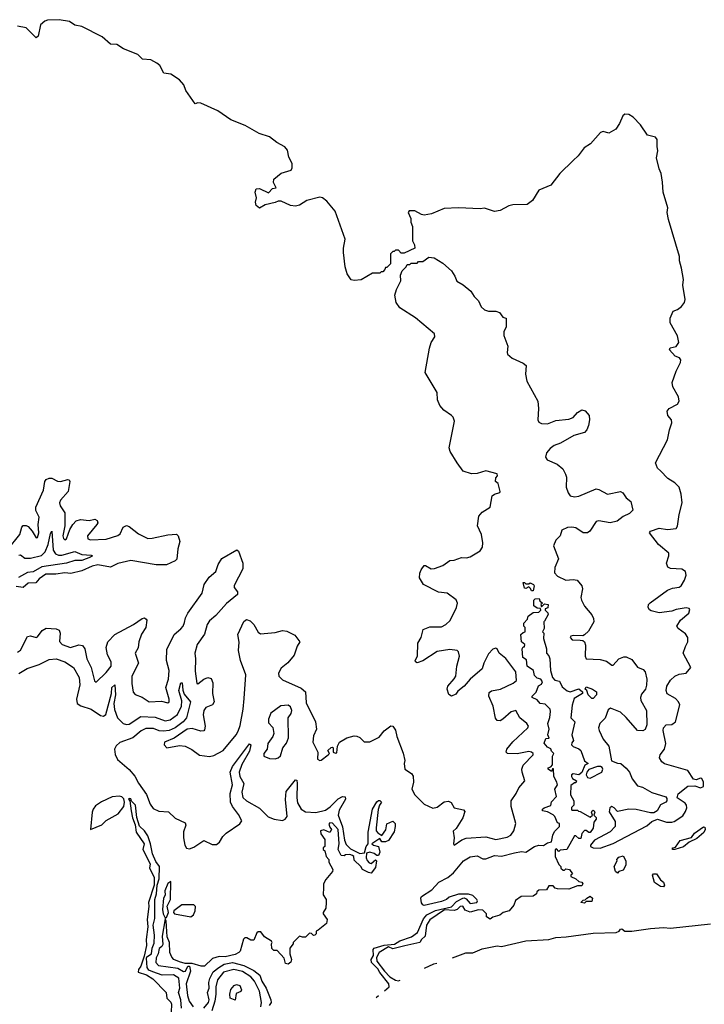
# Model space of a CAD drawing. Extents: x 2293878 to 2522763, y 823964 to 1006972.
# Tile 371 of 407: x 2495650 to 2500431, y 855383 to 862260. Entities that reach past the tile are written whole.
import ezdxf

# ---------------------------------------------------------------- set-up
doc = ezdxf.new("R2010")
doc.units = 0

msp = doc.modelspace()

# ---------------------------------------------------------------- linework, layer by layer
at = {"layer": '0CON20XD'}
for points in [[(2500235, 858140.4), (2500205, 858129.4), (2500115, 858116.5), (2500060.3, 858130.3), (2500048, 858138), (2500040, 858155), (2500042.5, 858175), (2500052.5, 858187.5), (2500173.8, 858276.2), (2500209.8, 858290.2), (2500255, 858296.4), (2500268.5, 858305), (2500293.5, 858345), (2500305, 858380), (2500299.4, 858405), (2500275, 858421.8), (2500195, 858427.5), (2500176.7, 858436.7), (2500167.1, 858465), (2500184.4, 858515), (2500183.1, 858535), (2500111.1, 858595), (2500047.5, 858675), (2500055, 858686.7), (2500115, 858707.5), (2500175, 858698.9), (2500235, 858706.2), (2500245, 858722.5), (2500254.5, 858805), (2500275.5, 858885), (2500270.6, 858945), (2500256.7, 858995), (2500225, 859024.4), (2500175.6, 859055), (2500125, 859108.6), (2500105, 859128.8), (2500090.8, 859165), (2500174.5, 859325), (2500187.5, 859395), (2500205.5, 859445), (2500203.1, 859465), (2500175.7, 859495), (2500170.8, 859525), (2500185.5, 859544.4), (2500245, 859574.4), (2500256.7, 859595), (2500250.5, 859625), (2500210.8, 859695), (2500205.6, 859725), (2500234, 859806), (2500264.5, 859865), (2500266.7, 859885), (2500257.8, 859897.8), (2500228.8, 859908.8), (2500187.1, 859955), (2500192.1, 859967.9), (2500235, 859976.7), (2500252.2, 860005), (2500242.8, 860052.8), (2500192.6, 860142.6), (2500192.9, 860175), (2500213.8, 860225), (2500245, 860235.5), (2500272.6, 860257.4), (2500292.1, 860285), (2500296.9, 860305), (2500282.2, 860405), (2500285.4, 860445), (2500271.8, 860525), (2500257.1, 860575), (2500257.8, 860605), (2500180, 860865), (2500172.6, 860912.6), (2500175.5, 860945.5), (2500143.6, 861055), (2500140, 861125), (2500129.2, 861185), (2500115, 861217.5), (2500097.5, 861295), (2500106.7, 861345), (2500101.2, 861375), (2500103, 861423), (2500089.3, 861439.3), (2500035, 861453.3), (2499985.4, 861525.4), (2499935, 861578.6), (2499905, 861598.6), (2499875, 861600), (2499862, 861588.1), (2499838.8, 861535), (2499812.5, 861495), (2499765, 861468.3), (2499725, 861480), (2499707.3, 861472.7), (2499636.7, 861393.3), (2499593.1, 861365), (2499551.2, 861308.8), (2499514.5, 861275.5), (2499421.2, 861185), (2499360, 861105), (2499275, 861068.8), (2499232.3, 860997.7), (2499195, 860968.8), (2499095, 860968), (2499065, 860959.2), (2499005, 860926.2), (2498965, 860920), (2498895, 860943.3), (2498865, 860938.9), (2498715, 860947.1), (2498615, 860940.8), (2498525, 860904.2), (2498475, 860893.8), (2498455, 860898.8), (2498410, 860925), (2498370, 860925), (2498363.6, 860913.6), (2498381.7, 860871.7), (2498382.5, 860845), (2498392.5, 860815), (2498392.5, 860715), (2498407, 860687), (2498410, 860665), (2498335, 860630), (2498315, 860630), (2498295, 860650), (2498275, 860650), (2498265, 860640), (2498255, 860640), (2498240, 860625), (2498240, 860555), (2498215, 860530), (2498205, 860530), (2498200, 860515), (2498185, 860500), (2498175, 860500), (2498165, 860490), (2498115, 860490), (2498035, 860442.5), (2497985, 860437.5), (2497965, 860442.5), (2497936.7, 860485), (2497923.3, 860535), (2497911.2, 860635), (2497911.2, 860665), (2497923.6, 860726.4), (2497853.6, 860923.6), (2497795, 860992.5), (2497765, 861016.7), (2497745, 861021.2), (2497655, 860996), (2497605, 860964.2), (2497575, 860957.1), (2497542.2, 860962.2), (2497475, 860992.5), (2497455, 860992.5), (2497435, 860982.5), (2497365, 860967.5), (2497325, 860942.5), (2497301.7, 860961.7), (2497297.5, 860985), (2497303.8, 861015), (2497293.8, 861055), (2497300.4, 861079.5), (2497325, 861082), (2497388.3, 861051.7), (2497415, 861080), (2497440, 861085), (2497423.6, 861123.6), (2497424.2, 861145.8), (2497475, 861188.8), (2497545, 861210), (2497552.5, 861225), (2497552.5, 861255), (2497530, 861300), (2497519.6, 861349.5), (2497502.3, 861372.3), (2497445, 861402), (2497395, 861440.8), (2497322.5, 861465), (2497225, 861522), (2497125, 861560), (2497033.6, 861623.6), (2496915, 861677.5), (2496895, 861680), (2496875, 861673.3), (2496811.4, 861765), (2496795.3, 861805.3), (2496765, 861840.8), (2496705, 861878.6), (2496655.9, 861885.9), (2496629.1, 861939.1), (2496607, 861957), (2496565, 861979.4), (2496506.7, 861985), (2496475, 862017.1), (2496375, 862055.6), (2496327.3, 862087.3), (2496285, 862090), (2496225, 862140), (2496082.8, 862212.8), (2496035, 862220.8), (2495997.8, 862247.8), (2495925, 862260), (2495845, 862256.5), (2495825, 862249.4), (2495794.5, 862225), (2495780, 862145), (2495765, 862134), (2495695, 862202.9), (2495635, 862215.6)], [(2497218.3, 857518.3), (2497229.5, 857685), (2497191.1, 857785), (2497179.1, 857855), (2497181.7, 857911.7), (2497174.3, 857965), (2497215, 858057.5), (2497235, 858070), (2497260.4, 858060.5), (2497285, 858036.7), (2497315, 857983.3), (2497331.7, 857971.7), (2497435, 857978.8), (2497486.4, 857993.6), (2497515, 857990), (2497571.7, 857961.7), (2497606.2, 857915), (2497588, 857885), (2497567.5, 857822.5), (2497522.1, 857767.9), (2497475, 857730.8), (2497458.5, 857695), (2497460.6, 857675), (2497485, 857649.2), (2497615, 857591.2), (2497645, 857566.2), (2497649.7, 857489.7), (2497715, 857356.7), (2497722.9, 857305), (2497702.5, 857257.5), (2497696.5, 857215), (2497732.5, 857145), (2497730, 857095), (2497745, 857086.2), (2497755, 857088), (2497803.8, 857125), (2497812.5, 857135), (2497802.5, 857155), (2497825, 857177.5), (2497835, 857180), (2497840, 857175), (2497840, 857145), (2497855, 857137.5), (2497865, 857140), (2497870, 857185), (2497883.3, 857215), (2497935, 857244.3), (2497985, 857258.8), (2498005, 857256.7), (2498025, 857247.5), (2498055.8, 857215.8), (2498095, 857216.9), (2498160.6, 857249.4), (2498195, 857292.5), (2498241.7, 857328.3), (2498255, 857326.2), (2498275, 857296.7), (2498282.8, 857252.8), (2498328, 857138), (2498340.8, 857085), (2498335.8, 857064.2), (2498340, 857025), (2498386.7, 856995), (2498397.1, 856977.1), (2498399.6, 856935), (2498389.1, 856885), (2498409.5, 856845), (2498475, 856780.6), (2498535, 856752.1), (2498565, 856760.8), (2498615, 856796.4), (2498645, 856801.1), (2498662.5, 856792.5), (2498685, 856755.8), (2498750.4, 856740.5), (2498759.6, 856729.5), (2498745.4, 856685), (2498698.7, 856611.3), (2498678, 856592), (2498683.3, 856545), (2498678.8, 856505), (2498684, 856494), (2498738.8, 856531.2), (2498767.4, 856542.6), (2498905, 856551.6), (2498975, 856533.8), (2499055, 856549.7), (2499080.9, 856565), (2499101.8, 856595), (2499114.6, 856645), (2499081.4, 856765), (2499082.5, 856805), (2499116.9, 856855), (2499135, 856894.4), (2499178, 856945), (2499158.4, 857005), (2499157.8, 857025), (2499167.1, 857052.9), (2499237.1, 857125), (2499235.7, 857135), (2499225, 857143.1), (2499205, 857149.1), (2499125, 857133.3), (2499056, 857135), (2499047.3, 857145), (2499052.5, 857165), (2499094.1, 857215.9), (2499198.9, 857315), (2499202.2, 857325), (2499192.2, 857345), (2499142.9, 857385), (2499115, 857435.6), (2499081.9, 857425), (2499025, 857374.6), (2499005, 857363.8), (2498985, 857365.5), (2498971.8, 857381.8), (2498956, 857465), (2498925.3, 857535), (2498928.2, 857561.8), (2498945, 857573.6), (2499007.5, 857585), (2499095.8, 857625), (2499120.5, 857645), (2499114, 857705), (2499045, 857799.2), (2498998.2, 857835), (2498985, 857865.7), (2498975, 857869.4), (2498955, 857863.3), (2498925, 857830.8), (2498891.2, 857765), (2498879.5, 857725), (2498795.4, 857655), (2498755, 857606.2), (2498710.9, 857569.1), (2498695, 857548.6), (2498665, 857536), (2498647.9, 857547.9), (2498634.5, 857585), (2498638.9, 857605), (2498684.8, 857655.2), (2498695.7, 857675), (2498704, 857745), (2498722.5, 857815), (2498715, 857844), (2498705, 857854.2), (2498655, 857860.7), (2498565, 857847.3), (2498465, 857781.1), (2498425, 857768.8), (2498414, 857775), (2498412.5, 857785), (2498427.1, 857815), (2498429.4, 857905), (2498454.5, 857945.5), (2498468.7, 858001.3), (2498515, 858019.1), (2498595, 858018.9), (2498626, 858035), (2498655.3, 858064.7), (2498699.4, 858155), (2498708.1, 858185), (2498698.9, 858208.9), (2498635, 858254.3), (2498575, 858260.9), (2498470, 858315), (2498441.7, 858361.7), (2498443.8, 858393.8), (2498452.9, 858417.1), (2498475, 858447.5), (2498485, 858447.5), (2498524.3, 858424.3), (2498545.8, 858425.8), (2498605, 858447.5), (2498655, 858483.1), (2498685, 858484.4), (2498735, 858504.4), (2498771.3, 858501.3), (2498795, 858507.3), (2498865, 858550.6), (2498882.2, 858575), (2498884.6, 858605), (2498875.2, 858665.2), (2498847.1, 858725), (2498857.6, 858792.4), (2498879.7, 858820.3), (2498936.7, 858855), (2498948.8, 858935), (2498965, 858946.2), (2499003.3, 858956.7), (2499006.2, 858965), (2498991.2, 859021.2), (2498973.3, 859035), (2498975, 859060), (2498987.5, 859075), (2498985, 859087.5), (2498905, 859108.8), (2498845, 859090), (2498805, 859087.5), (2498747.7, 859107.7), (2498704.2, 859164.2), (2498656.7, 859245), (2498650.4, 859270.5), (2498685.8, 859455), (2498677.5, 859485), (2498665, 859495.8), (2498612.2, 859532.2), (2498584.6, 859564.6), (2498567.1, 859605), (2498566, 859655), (2498482.5, 859795), (2498512, 859965), (2498523.8, 860005), (2498548.8, 860045), (2498546.7, 860065), (2498415, 860176.7), (2498305, 860246.7), (2498280, 860285), (2498270, 860335), (2498282.5, 860375), (2498312.5, 860435), (2498310, 860475), (2498320, 860505), (2498350, 860535), (2498355, 860550), (2498375, 860550), (2498385, 860560), (2498425, 860560), (2498435, 860570), (2498465, 860570), (2498508.3, 860601.7), (2498545, 860596.2), (2498605, 860560), (2498665, 860506.2), (2498689.6, 860469.5), (2498702.7, 860432.7), (2498747.3, 860407.3), (2498800, 860365), (2498825, 860327.5), (2498855, 860297.5), (2498873.9, 860253.9), (2498895, 860232.5), (2498925, 860223.3), (2498975, 860223.3), (2499000, 860215), (2499025, 860182.5), (2499038.3, 860178.3), (2499047.5, 860175), (2499047.5, 860115), (2499030.7, 860079.3), (2499030, 860055), (2499059.3, 859979.3), (2499053.3, 859935), (2499056.7, 859925), (2499090, 859895), (2499165, 859862), (2499186, 859845), (2499182.9, 859785), (2499190.8, 859735), (2499267.8, 859595), (2499272.5, 859545), (2499268.6, 859465), (2499275, 859448.8), (2499295, 859440), (2499335, 859437.1), (2499395, 859460.9), (2499485, 859469.5), (2499515, 859482.2), (2499545, 859517.5), (2499575, 859534), (2499599.1, 859529.1), (2499626.2, 859496.2), (2499630, 859465), (2499621.3, 859425), (2499610, 859395), (2499595, 859377.8), (2499520, 859355), (2499427.1, 859302.9), (2499383.1, 859285), (2499354.5, 859265), (2499330, 859235), (2499322.2, 859205), (2499334.2, 859185), (2499404.7, 859154.7), (2499442.8, 859122.8), (2499462.9, 859085), (2499468.2, 859065), (2499465.5, 858995), (2499480, 858955), (2499495.4, 858935.4), (2499525, 858928.2), (2499555, 858931.5), (2499675, 858983.5), (2499695, 858978.9), (2499755, 858946.5), (2499845, 858965.6), (2499862.5, 858955), (2499885, 858920), (2499918, 858895), (2499931.2, 858835), (2499909.1, 858810.9), (2499865, 858790), (2499822.4, 858757.6), (2499773.8, 858746.2), (2499695, 858759.1), (2499676.2, 858755), (2499632.6, 858687.4), (2499615, 858676.1), (2499585, 858676.7), (2499535, 858710), (2499505, 858716.1), (2499475, 858712.9), (2499437.1, 858695), (2499424.5, 858655), (2499394.6, 858625), (2499378.2, 858585), (2499413.1, 858495), (2499387.8, 858435), (2499386, 858396), (2499405, 858374.5), (2499465, 858346.4), (2499515, 858350.4), (2499542.5, 858345), (2499575.3, 858305), (2499580.6, 858285), (2499570, 858225), (2499572.7, 858205), (2499595, 858164.3), (2499645, 858104.2), (2499657.7, 858077.6), (2499660, 858055), (2499621.5, 857988.5), (2499595, 857962.5), (2499583, 857957), (2499515, 857958.8), (2499500, 857955), (2499493.3, 857945), (2499508.3, 857928.3), (2499565, 857927.5), (2499583.3, 857923.3), (2499593.8, 857913.8), (2499601.7, 857891.7), (2499598, 857815), (2499605, 857796.7), (2499705, 857790.9), (2499748.8, 857778.8), (2499785, 857752), (2499795, 857752), (2499835, 857795.6), (2499869.3, 857810.7), (2499885, 857811.1), (2499925, 857790.6), (2499965, 857738.9), (2500005, 857720.6), (2500017.9, 857705), (2500030, 857655), (2500028.3, 857611.7), (2500020.6, 857585), (2499991.7, 857548.3), (2499984.6, 857525), (2499988.8, 857505), (2500027.8, 857435), (2500029.1, 857335), (2500017, 857303), (2500002.5, 857292.5), (2499964.7, 857294.7), (2499885, 857387.3), (2499845, 857423.1), (2499775, 857452.5), (2499760.2, 857439.8), (2499738.2, 857381.8), (2499702.5, 857345), (2499692, 857315), (2499695.8, 857295), (2499724.3, 857235), (2499765.3, 857185.3), (2499783.1, 857083.1), (2499825, 857067.1), (2499848, 857065), (2499885, 857032.1), (2499908.5, 857005), (2499927.6, 856957.6), (2499965, 856909.6), (2499999.6, 856899.6), (2500065, 856861.8), (2500161.4, 856831.4), (2500170.4, 856820.5), (2500170, 856805), (2500162, 856795), (2500125, 856777.3), (2500102.1, 856735), (2500078.7, 856721.3), (2500055, 856721.4), (2499955, 856743.8), (2499903.4, 856746.6), (2499825, 856728.6), (2499802, 856755), (2499785, 856764.3), (2499770.6, 856755), (2499766.9, 856726.9), (2499809, 856659), (2499808.9, 856625), (2499773.1, 856586.9), (2499665, 856530.1), (2499637, 856495), (2499636.3, 856485), (2499654, 856475), (2499705, 856472.8), (2499795, 856506.7), (2500030.5, 856629.5), (2500065, 856660.3), (2500105, 856675.6), (2500166.3, 856656.3), (2500205, 856654.1), (2500220.6, 856659.4), (2500280.5, 856699.5), (2500300.2, 856729.8), (2500308.1, 856755), (2500306.7, 856775), (2500297.5, 856787.5), (2500241.9, 856825), (2500247.6, 856852.4), (2500315, 856905.5), (2500365, 856908.1), (2500405, 856895.6), (2500425.6, 856905), (2500425.6, 856935), (2500415, 856959.2), (2500405, 856962.9), (2500375, 856950), (2500355, 856954.4), (2500315.7, 857015), (2500153.1, 857063.1), (2500135, 857075.6), (2500118.8, 857105), (2500122.5, 857125), (2500152.2, 857165), (2500163.3, 857205), (2500143.6, 857295), (2500145.5, 857315), (2500165, 857334.4), (2500205, 857337.8), (2500230.8, 857355), (2500259.4, 857475), (2500250.6, 857495), (2500228.9, 857518.9), (2500172.3, 857552.3), (2500165.5, 857575), (2500170, 857605), (2500194.1, 857645.9), (2500225.3, 857674.7), (2500255, 857688.9), (2500304.2, 857695.8), (2500337.5, 857735), (2500284.3, 857835), (2500298.8, 857881.2), (2500317.1, 857915), (2500315.8, 857945.8), (2500299.7, 857969.7), (2500248.8, 858008.8), (2500240, 858025), (2500264.2, 858065), (2500322.9, 858115), (2500329.5, 858139.5), (2500325, 858147.1), (2500305, 858151.5), (2500235, 858140.4)], [(2495565, 858558), (2495650, 858665), (2495664.6, 858715), (2495675, 858726.2), (2495695, 858727.5), (2495709.7, 858719.7), (2495737.8, 858687.8), (2495765, 858641.2), (2495775, 858644), (2495783.8, 858676.2), (2495778.6, 858735), (2495787, 858785), (2495762.2, 858832.2), (2495762, 858855), (2495817.3, 858975), (2495824.5, 859035), (2495835, 859048.6), (2495855, 859058.6), (2495875, 859058), (2495915, 859036.9), (2495935, 859035.7), (2495985, 859049.2), (2495995.5, 859045.5), (2496000.8, 859035), (2495989.6, 858965), (2495935.9, 858905), (2495928.7, 858885), (2495933.1, 858865), (2495964.7, 858815), (2495965, 858787.5), (2495964.6, 858725), (2495952.1, 858655), (2495955, 858636.7), (2495965, 858628), (2495976.5, 858635), (2495999.8, 858700.2), (2496020.9, 858735), (2496045, 858758.8), (2496075, 858769.3), (2496135, 858761.9), (2496175, 858771.8), (2496192.1, 858762.1), (2496194.6, 858745), (2496188.9, 858735), (2496124.6, 858655), (2496125.8, 858635), (2496145, 858626.4), (2496255, 858631.8), (2496335, 858656.5), (2496351.7, 858668.3), (2496371.8, 858715), (2496395, 858727.3), (2496415, 858719.1), (2496479.1, 858669.1), (2496545, 858637.1), (2496575, 858638.6), (2496685, 858662.9), (2496745.9, 858665.9), (2496756.7, 858655), (2496768.8, 858615), (2496754.2, 858565), (2496747.9, 858492.1), (2496735, 858480), (2496675, 858452.9), (2496602.8, 858452.8), (2496425, 858481.8), (2496335, 858460.8), (2496284, 858436), (2496195, 858453), (2496155, 858442.6), (2496085, 858411), (2496007, 858393), (2495965, 858397.5), (2495902, 858388), (2495832.2, 858387.8), (2495785.8, 858355), (2495763.4, 858326.6), (2495708, 858325), (2495675.2, 858294.8), (2495625, 858302.1)], [(2495645, 858520.5), (2495655, 858521.9), (2495685, 858499.4), (2495725, 858499.6), (2495802.7, 858517.3), (2495827.1, 858542.9), (2495849.3, 858595), (2495865, 858672.5), (2495875, 858686.7), (2495884.1, 858555), (2495899, 858529), (2495920.7, 858520.7), (2495945, 858520.3), (2496035, 858545.8), (2496085, 858523.6), (2496149.6, 858519.5), (2496157.5, 858515), (2496143.3, 858505), (2496085, 858481.9), (2496035, 858482), (2495976.2, 858465), (2495805, 858437.7), (2495745, 858403.9), (2495705, 858397.8), (2495642.2, 858365)], [(2495635, 857842.1), (2495655, 857855.5), (2495705, 857952.5), (2495725, 857957.1), (2495765, 857944.4), (2495775, 857950), (2495806.9, 857995), (2495835, 858010), (2495905.4, 858005.4), (2495925, 857997.1), (2495932.9, 857975), (2495927.1, 857917.1), (2495947.1, 857895), (2496005, 857875.3), (2496063.4, 857893.4), (2496088, 857888), (2496105.8, 857865.8), (2496118, 857795), (2496150, 857735), (2496173.1, 857643.1), (2496185, 857634), (2496255, 857701.2), (2496288, 857745), (2496288.2, 857775), (2496262.2, 857825), (2496253.6, 857875), (2496266.3, 857913.7), (2496315, 857966.2), (2496444, 858035), (2496505, 858077.5), (2496521.7, 858081.7), (2496534.1, 858074.1), (2496538.8, 858065), (2496531.9, 858015), (2496501.5, 857968.5), (2496482.5, 857915), (2496477.4, 857872.6), (2496456.5, 857835), (2496479.2, 857765), (2496432.3, 857675), (2496433.3, 857623.3), (2496443.6, 857563.6), (2496456.7, 857546.7), (2496505, 857529.1), (2496555, 857495.5), (2496640.8, 857500.8), (2496685, 857487.5), (2496694.3, 857495.7), (2496694.5, 857515), (2496670.9, 857595), (2496688.4, 857655), (2496693.3, 857715), (2496676.2, 857785), (2496678.3, 857861.7), (2496729.1, 857965), (2496775.4, 858005), (2496791.2, 858025), (2496800.2, 858049.8), (2496807.5, 858082.5), (2496824.1, 858115.9), (2496925.4, 858255), (2496938, 858315), (2496973.1, 858366.9), (2497018.8, 858405), (2497036.2, 858455), (2497062.3, 858497.7), (2497167.5, 858557.5), (2497177, 858547), (2497208.8, 858465), (2497208.6, 858425), (2497147, 858307), (2497148.6, 858295), (2497170, 858265), (2497170, 858245), (2497095, 858182), (2497020.4, 858099.6), (2496975, 858061.8), (2496958.2, 858035), (2496941.5, 857968.5), (2496890.3, 857895), (2496873, 857835), (2496878.8, 857795), (2496875, 857710), (2496887, 857623), (2496895, 857621.2), (2496936.1, 857653.9), (2496965, 857665.6), (2496987.8, 857657.8), (2496998.6, 857628.6), (2496995.4, 857555), (2497008.2, 857495), (2496996.4, 857473.6), (2496949.4, 857455), (2496935.5, 857435), (2496931.8, 857405), (2496945.4, 857325), (2496939.7, 857300.3), (2496935, 857293.3), (2496915, 857289.6), (2496855, 857308.4), (2496820, 857305), (2496728.3, 857241.7), (2496661.2, 857215), (2496658, 857195), (2496677.5, 857175), (2496765, 857190), (2496805, 857185.5), (2496851.8, 857161.8), (2496905, 857124), (2496975.8, 857114.2), (2497005, 857121.4), (2497070, 857155), (2497161.9, 857265), (2497175, 857291.2), (2497188.8, 857331.2), (2497211.8, 857445), (2497218.3, 857518.3)], [(2499235, 858270), (2499225, 858270), (2499218.3, 858288.3), (2499205, 858300), (2499185, 858287.5), (2499175, 858290), (2499165, 858330), (2499175, 858330), (2499185, 858320), (2499205, 858320), (2499215, 858327.5), (2499237.5, 858315), (2499242.5, 858305), (2499235, 858270)], [(2498196.9, 855477.1), (2498231.4, 855505), (2498228.9, 855525), (2498164.8, 855604.8), (2498151, 855631), (2498105.9, 855675), (2498104.1, 855695), (2498120, 855725), (2498118.4, 855765), (2498124.7, 855775.3), (2498195, 855797.2), (2498267.1, 855802.9), (2498305, 855826.3), (2498386.1, 855853.9), (2498429.1, 855885), (2498469.9, 855980.1), (2498492.5, 856007.5), (2498555, 856038.9), (2498665, 856064.2), (2498699.7, 856100.3), (2498745, 856124), (2498755, 856126.7), (2498768.6, 856118.6), (2498796.1, 856086.1), (2498842.5, 856095), (2498846.7, 856105), (2498842.5, 856115), (2498815, 856142.5), (2498785, 856152.5), (2498715, 856152.5), (2498648.3, 856131.7), (2498630, 856115), (2498595, 856100), (2498475, 856073.3), (2498465, 856076.7), (2498455, 856092.5), (2498450.8, 856125), (2498456.2, 856135), (2498528.2, 856181.8), (2498577.1, 856235), (2498640.4, 856269.6), (2498679.2, 856300.8), (2498748.6, 856385), (2498795, 856414.2), (2498845, 856420), (2498885, 856398.8), (2498905, 856398.8), (2498965, 856421.2), (2499015, 856418.1), (2499105, 856441.9), (2499155, 856449.2), (2499185, 856446.7), (2499245, 856486.2), (2499275, 856493.8), (2499307, 856493), (2499335, 856510), (2499363, 856517), (2499372.5, 856565), (2499385, 856590), (2499420, 856625), (2499420, 856645), (2499405, 856650), (2499387.5, 856695), (2499376.7, 856706.7), (2499337, 856727), (2499300, 856735), (2499300, 856745), (2499313.8, 856756.2), (2499358.3, 856771.7), (2499365, 856797.5), (2499400, 856835), (2499386.7, 856885), (2499406, 856915), (2499402, 856935), (2499380, 856975), (2499378.3, 857028.3), (2499371.7, 857028.3), (2499365, 857010), (2499340, 857025), (2499340, 857035), (2499358.3, 857041.7), (2499370, 857055), (2499370, 857115), (2499380, 857135), (2499365, 857150), (2499358.3, 857168.3), (2499335, 857180), (2499313.8, 857206.2), (2499325, 857240), (2499347.5, 857242.5), (2499337.5, 857265), (2499348.8, 857305), (2499338.8, 857345), (2499353.3, 857386.7), (2499357.7, 857427.7), (2499353.8, 857445), (2499319.3, 857479.3), (2499283.9, 857483.9), (2499265, 857510), (2499230, 857525), (2499230, 857535), (2499256.4, 857563.6), (2499273, 857607), (2499295, 857620), (2499300, 857635), (2499290, 857655), (2499265, 857660), (2499245, 857680), (2499237.5, 857715), (2499195, 857744), (2499188.3, 857788.3), (2499163.8, 857805), (2499160, 857865), (2499165, 857880), (2499175, 857880), (2499177.5, 857895), (2499153.6, 857913.6), (2499150, 857965), (2499165, 857980), (2499180, 857985), (2499180, 858015), (2499170, 858025), (2499170, 858045), (2499197, 858073), (2499200, 858095), (2499235, 858120), (2499275, 858122.5), (2499290, 858135), (2499288.3, 858148.3), (2499265, 858150), (2499240, 858165), (2499240, 858205), (2499250, 858215), (2499278.3, 858218.3), (2499281.7, 858201.7), (2499300, 858185), (2499290, 858175), (2499295, 858160), (2499315, 858180), (2499340, 858175), (2499338.3, 858151.7), (2499320, 858145), (2499320, 858135), (2499338.3, 858118.3), (2499340, 858105), (2499315, 858060), (2499310, 858055), (2499311.7, 858008.3), (2499300, 857985), (2499310, 857975), (2499307, 857937), (2499328.8, 857865), (2499330, 857835), (2499345, 857817.5), (2499352.5, 857795), (2499356.2, 857715), (2499371.2, 857665), (2499386.4, 857646.4), (2499419.3, 857639.3), (2499439.6, 857599.5), (2499472.3, 857572.3), (2499495, 857566.2), (2499555, 857586.2), (2499580, 857565), (2499580, 857555), (2499522, 857518), (2499507.8, 857472.2), (2499500, 857385), (2499527.5, 857355), (2499505.8, 857265.8), (2499518, 857225), (2499505, 857210), (2499502.5, 857195), (2499515, 857183.8), (2499555, 857168), (2499568.8, 857155), (2499593.3, 857083.3), (2499620, 857065), (2499597.7, 857052.3), (2499575, 857002.9), (2499555, 856986.7), (2499515, 856992.5), (2499503.8, 856986.2), (2499502.5, 856975), (2499510.7, 856960.7), (2499537.5, 856945), (2499535, 856930), (2499525, 856930), (2499498.3, 856911.7), (2499497.5, 856845), (2499520, 856805), (2499520, 856775), (2499503, 856757), (2499502.5, 856745), (2499505, 856740), (2499545, 856740), (2499551.7, 856731.7), (2499565, 856730), (2499635, 856690), (2499650, 856705), (2499642.5, 856725), (2499647.5, 856735), (2499655, 856740), (2499662.5, 856735), (2499665.7, 856724.3), (2499660, 856705), (2499675, 856687.5), (2499676.7, 856675), (2499660, 856655), (2499656.7, 856635), (2499655, 856612.5), (2499635, 856582.5), (2499625, 856582.5), (2499605, 856597.5), (2499593.3, 856596.7), (2499576.7, 856575), (2499568.3, 856541.7), (2499555, 856540), (2499535, 856560), (2499525, 856560), (2499470, 856465), (2499425, 856460), (2499415, 856450), (2499398.3, 856468.3), (2499390, 856465), (2499390, 856415), (2499415, 856360), (2499430, 856345), (2499430, 856335), (2499445, 856320), (2499455, 856320), (2499465, 856330), (2499490, 856325), (2499510, 856295), (2499500, 856285), (2499500, 856275), (2499535, 856260), (2499555, 856240), (2499576.4, 856236.4), (2499582.5, 856225), (2499575, 856210), (2499545, 856210), (2499485, 856187.5), (2499405, 856190), (2499390, 856195), (2499375, 856210), (2499345, 856210), (2499328.3, 856181.7), (2499275, 856180), (2499261.7, 856168.3), (2499260, 856155), (2499235, 856137.5), (2499153, 856137), (2499111.7, 856108.3), (2499100, 856075), (2499067.5, 856035), (2499026.1, 856023.9), (2499002.5, 856005), (2498955, 855992.5), (2498935, 855977.5), (2498910, 855995), (2498910, 856015), (2498885, 856040), (2498855, 856043.3), (2498795, 856025.7), (2498760, 856040), (2498745, 856069.2), (2498726.2, 856065), (2498705, 856045.6), (2498685, 856038.9), (2498617.3, 856042.7), (2498515, 855972.2), (2498491.3, 855935), (2498481.7, 855858.3), (2498455.4, 855835), (2498445, 855814.3), (2498340.3, 855790.3), (2498255, 855770.8), (2498225, 855784.2), (2498160, 855745), (2498140.8, 855709.2), (2498144.8, 855684.8), (2498196.9, 855615), (2498235.4, 855575), (2498275, 855551.2), (2498295, 855546.6), (2498308.1, 855551.2)], [(2495645, 857692.9), (2495702.6, 857727.4), (2495785, 857757.1), (2495855, 857791.2), (2495905, 857795.8), (2495964.2, 857775), (2496025, 857734.4), (2496064.6, 857665), (2496070, 857615), (2496045.9, 857515), (2496052.3, 857485), (2496077.7, 857467.7), (2496148.5, 857445), (2496215, 857401.3), (2496235, 857396.2), (2496251.8, 857408.3), (2496290, 857555), (2496293.9, 857595), (2496315, 857613.3), (2496319.1, 857545), (2496307.3, 857485), (2496311.6, 857441.6), (2496333.3, 857383.3), (2496373.2, 857343.2), (2496395, 857336.3), (2496415, 857339.4), (2496497.1, 857392.9), (2496595, 857387.6), (2496665, 857363.8), (2496701.2, 857368.8), (2496752.4, 857407.6), (2496779.1, 857465), (2496782.1, 857502.1), (2496761.2, 857575), (2496775, 857628.8), (2496785, 857627.5), (2496788.2, 857578.2), (2496798.7, 857548.7), (2496843.1, 857495), (2496815.7, 857384.3), (2496790.7, 857355), (2496736.8, 857315), (2496695, 857295.8), (2496655, 857291.2), (2496625, 857293.5), (2496585, 857308.7), (2496531.7, 857308.3), (2496497.5, 857292.5), (2496439.6, 857245), (2496349.5, 857210.5), (2496322.6, 857187.4), (2496312.3, 857165), (2496317.3, 857127.3), (2496333.1, 857093.1), (2496415, 857022.2), (2496455, 856975.6), (2496478.6, 856928.5), (2496535, 856847.5), (2496560.9, 856780.9), (2496581.2, 856751.2), (2496621.5, 856731.5), (2496688.5, 856728.5), (2496735, 856682.5), (2496805, 856650), (2496810, 856635), (2496793.5, 856586.5), (2496794.6, 856545), (2496803.4, 856493.4), (2496815, 856473.3), (2496835, 856469.6), (2496865, 856479.6), (2496935, 856528.1), (2496995, 856498.8), (2497025, 856500), (2497045, 856516.4), (2497069.7, 856555), (2497092.3, 856577.7), (2497186.6, 856643.4), (2497201.1, 856665), (2497179, 856709), (2497135, 856763.8), (2497122.2, 856795), (2497119.3, 856855), (2497136.2, 856915), (2497119.3, 857005), (2497135, 857042.9), (2497255, 857203.3), (2497263.3, 857195), (2497255, 857152), (2497200.9, 857059.1), (2497182.7, 857005), (2497187.5, 856975), (2497215.3, 856925), (2497201.1, 856865), (2497208, 856828), (2497233.5, 856803.5), (2497325, 856752.5), (2497385, 856693.3), (2497427.2, 856677.2), (2497485, 856667.1), (2497505, 856676), (2497517.5, 856695), (2497505.5, 856814.5)], [(2499655, 857520), (2499645, 857520), (2499620, 857545), (2499610, 857575), (2499600, 857585), (2499605, 857600), (2499650, 857585), (2499677.5, 857565), (2499677.5, 857545), (2499655, 857520)], [(2497435, 857098.6), (2497455, 857104.2), (2497471.2, 857118.8), (2497487.5, 857175), (2497512.8, 857207.2), (2497526.1, 857245), (2497524.5, 857385), (2497546.2, 857415), (2497551.2, 857435), (2497540.4, 857460.5), (2497525, 857471.2), (2497472.9, 857467.1), (2497405, 857417.1), (2497387.3, 857375), (2497388.5, 857348.5), (2497416.9, 857316.9), (2497425.4, 857275), (2497417.4, 857252.6), (2497383.3, 857205), (2497379.2, 857165), (2497354.3, 857135), (2497354, 857115), (2497395, 857100), (2497435, 857098.6)], [(2499635, 856963.6), (2499716.1, 857005), (2499723.3, 857025), (2499717.4, 857037.4), (2499705.1, 857045.1), (2499685, 857044.9), (2499625, 857023.6), (2499609.9, 857005), (2499605.5, 856985), (2499615, 856966.2), (2499635, 856963.6)], [(2497505.5, 856814.5), (2497510.6, 856869.4), (2497575, 856951.2), (2497585, 856947.5), (2497588.8, 856925), (2497584.5, 856825), (2497589.3, 856789.3), (2497615, 856747.1), (2497645, 856728.1), (2497717, 856723), (2497785, 856738.8), (2497817.8, 856762.2), (2497875, 856818), (2497905, 856833.3), (2497922.5, 856832.5), (2497926, 856815), (2497880.5, 856739.5), (2497873.2, 856703.2), (2497905, 856623.3), (2497918.9, 856528.9), (2497929.1, 856499.1), (2497959.2, 856469.2), (2498025, 856436.2), (2498058.3, 856441.7), (2498070, 856485), (2498083.3, 856505), (2498084.5, 856584.5), (2498114.3, 856745), (2498145, 856797.5), (2498155, 856807.5), (2498165, 856807.5), (2498176.2, 856795), (2498162.5, 856775), (2498153.3, 856743.3), (2498138.8, 856615), (2498140, 856595), (2498150.3, 856580.3), (2498178.3, 856561.7), (2498207.3, 856602.7), (2498215, 856643.8), (2498255, 856662.5), (2498272.5, 856645), (2498272.5, 856625), (2498265, 856587.5), (2498225, 856526.7), (2498205, 856518), (2498178.3, 856518.3), (2498165, 856540), (2498110, 856505), (2498120, 856495), (2498156.2, 856486.2), (2498166, 856445), (2498155, 856423.3), (2498145, 856422.5), (2498125, 856436.7), (2498095, 856446.7), (2498071.7, 856438.3), (2498070, 856405), (2498076.4, 856386.4), (2498091.7, 856371.7), (2498105, 856367.5), (2498135, 856392.5), (2498142.5, 856385), (2498135, 856337.5), (2498105, 856300), (2498085, 856302.5), (2498043.6, 856323.6), (2498032.5, 856345), (2497985, 856390), (2497982.5, 856415), (2497975, 856422.5), (2497955, 856430), (2497925, 856427.5), (2497915, 856420), (2497895, 856422.5), (2497873.8, 856465), (2497880, 856505), (2497873.8, 856605), (2497835, 856647.5), (2497815, 856650), (2497808.3, 856641.7), (2497815, 856620), (2497827.5, 856605), (2497815, 856582.5), (2497775, 856602.5), (2497750, 856595), (2497753, 856573), (2497780, 856535), (2497780, 856485), (2497770, 856475), (2497770, 856465), (2497780, 856455), (2497790, 856415), (2497810, 856395), (2497810, 856375), (2497837.5, 856325), (2497835, 856310), (2497787.5, 856255), (2497772.5, 856225), (2497771.7, 856198.3), (2497768.3, 856148.3), (2497790, 856115), (2497790, 856095), (2497787.5, 856055), (2497770, 856025), (2497770, 856015), (2497797.5, 855975), (2497791.7, 855948.3), (2497735, 855900), (2497720, 855895), (2497720, 855875), (2497710, 855865), (2497703, 855863), (2497688.3, 855878.3), (2497675, 855880), (2497647, 855853), (2497625, 855852.5), (2497605, 855860), (2497560, 855815), (2497560, 855805), (2497537.5, 855775), (2497537.5, 855735), (2497548.8, 855695), (2497543.6, 855676.4), (2497525, 855663.3), (2497507, 855667), (2497496.1, 855706.1), (2497448.3, 855758.3), (2497425, 855760), (2497411.7, 855771.7), (2497407.5, 855805), (2497412.5, 855815), (2497407.5, 855825), (2497360, 855855), (2497335, 855890), (2497315, 855890), (2497307, 855883), (2497285, 855830), (2497265, 855830), (2497237, 855847), (2497221.7, 855848.3), (2497213, 855837), (2497190, 855755), (2497180, 855745), (2497155, 855732), (2497085, 855713.8), (2497044.1, 855715.9), (2496996.1, 855703.9), (2496941.7, 855648.3), (2496918.3, 855648.3), (2496855, 855667.5), (2496805, 855667.5), (2496765, 855678.8), (2496727.5, 855695), (2496711.7, 855711.7), (2496697.5, 855745), (2496696.2, 855815), (2496680, 855855), (2496672.5, 855965), (2496665, 855980), (2496645, 855860), (2496649.1, 855800.9), (2496643.3, 855786.7), (2496625, 855772.5), (2496617.5, 855735), (2496603.5, 855706.5), (2496601.8, 855675), (2496618.8, 855655), (2496754.6, 855634.6), (2496795, 855611.2), (2496807.5, 855615), (2496825, 855650), (2496835, 855650), (2496842.9, 855615), (2496812.9, 855525), (2496821.1, 855445), (2496833.6, 855405), (2496861.1, 855365)], [(2496145, 856603.3), (2496224.2, 856635.8), (2496255, 856666.7), (2496337, 856713), (2496376.7, 856765), (2496382.5, 856795), (2496378.3, 856818.3), (2496362.5, 856832.5), (2496345, 856837.5), (2496295, 856832.5), (2496221.7, 856798.3), (2496180, 856770), (2496162.9, 856747.1), (2496155.4, 856725), (2496145, 856603.3)], [(2496779.1, 855355), (2496776, 855415), (2496758.9, 855465), (2496767.9, 855495), (2496761.9, 855565), (2496725, 855588.9), (2496645, 855586.1), (2496579.1, 855610.9), (2496552.6, 855622.6), (2496539.5, 855639.5), (2496535.6, 855704.4), (2496538.8, 855715), (2496570.6, 855735), (2496574.5, 855775), (2496589.3, 855810.7), (2496591.8, 855865), (2496581.4, 855935), (2496593.4, 855983.4), (2496592.9, 856115), (2496605.4, 856155), (2496610, 856215), (2496625, 856260), (2496626, 856345), (2496600.4, 856380.4), (2496576.7, 856435), (2496564, 856505), (2496545, 856560), (2496521.2, 856595), (2496487.1, 856627.1), (2496468, 856688), (2496458.8, 856775), (2496431.7, 856801.7), (2496425, 856817.5), (2496415, 856820), (2496410, 856815), (2496420, 856805), (2496427.5, 856735), (2496437.5, 856685), (2496456.4, 856636.4), (2496462.5, 856585), (2496520, 856505), (2496510, 856465), (2496560, 856365), (2496556.7, 856335), (2496565, 856317.5), (2496589.3, 856269.3), (2496590, 856215), (2496549.2, 856095), (2496552.5, 856065), (2496540, 855975), (2496543.8, 855925), (2496534, 855835), (2496535.9, 855794.1), (2496520, 855720), (2496495, 855650), (2496480, 855625), (2496478.3, 855608.3), (2496535, 855588.8), (2496580.4, 855560.5), (2496672.5, 855465), (2496677.5, 855425), (2496705, 855397.5), (2496710, 855385), (2496707, 855327)], [(2500225, 856464), (2500210, 856465), (2500210, 856475), (2500229.6, 856480.5), (2500262.3, 856527.7), (2500342, 856548), (2500362, 856578), (2500425, 856622.5), (2500435, 856620), (2500438, 856605), (2500427.3, 856582.7), (2500377.9, 856542.1), (2500324.4, 856515.6), (2500285, 856482), (2500225, 856464)], [(2499825, 856300), (2499811.7, 856311.7), (2499802.5, 856345), (2499822.5, 856385), (2499820, 856395), (2499835, 856410), (2499865, 856420), (2499882.5, 856385), (2499882.5, 856355), (2499865, 856320), (2499835, 856310), (2499825, 856300)], [(2500145, 856203.8), (2500125, 856206.7), (2500084.4, 856234.4), (2500070, 856285), (2500075.9, 856294.1), (2500098, 856295), (2500125, 856252.5), (2500146.1, 856236.1), (2500153.3, 856215), (2500145, 856203.8)], [(2496665, 855987.5), (2496675, 855990), (2496688.8, 856025), (2496680.7, 856069.3), (2496703.3, 856115), (2496705, 856240), (2496685, 856226.7), (2496664.5, 856175), (2496666.7, 856145), (2496654.4, 856124.4), (2496648.1, 856045), (2496651.8, 856015), (2496665, 855987.5)], [(2499595, 856090), (2499570, 856095), (2499585, 856110), (2499598.3, 856111.7), (2499610, 856125), (2499635, 856137.5), (2499650, 856125), (2499645, 856100), (2499605, 856100), (2499595, 856090)], [(2496845, 855993.6), (2496863, 856006.9), (2496875.4, 856035), (2496877.1, 856065), (2496865, 856077.9), (2496783.1, 856076.9), (2496726.2, 856035), (2496723.6, 856023.6), (2496730, 856015), (2496845, 855993.6)], [(2498673.5, 855707.2), (2498765, 855742.9), (2498815, 855743.3), (2498879.7, 855770.3), (2498985, 855791.2), (2499015, 855787.1), (2499185, 855825.6), (2499345, 855836.7), (2499395, 855850.4), (2499465.3, 855854.7), (2499655, 855880), (2499815, 855885.6), (2499836.3, 855893.7), (2499845, 855908.8), (2499855, 855911.2), (2499875, 855894.3), (2499925, 855893.1), (2500055, 855913.1), (2500145, 855918.8), (2500195, 855915.6), (2500475, 855945.5)], [(2496935, 855355.6), (2496968.8, 855395), (2496973.1, 855415), (2496961.5, 855465), (2496973.7, 855495), (2496971.8, 855535), (2496977.5, 855562.5), (2497001.1, 855608.9), (2497039.7, 855640.3), (2497077.5, 855662.5), (2497135, 855674), (2497215, 855654.6), (2497285, 855619.6), (2497326, 855586), (2497340.4, 855545), (2497371.6, 855495), (2497404.6, 855415), (2497405.5, 855395), (2497392, 855375)], [(2498477.1, 855636), (2498543.3, 855666.7), (2498564.2, 855671.3)], [(2497335, 855364.4), (2497338.4, 855395), (2497325.8, 855475), (2497290.9, 855545), (2497264.5, 855575), (2497205, 855611.3), (2497145, 855626.7), (2497072.4, 855607.5), (2497030.7, 855555), (2497020, 855505), (2497020.8, 855455), (2497011.8, 855405), (2496991.8, 855338.2)], [(2497155, 855412.5), (2497120, 855425), (2497117.5, 855455), (2497123.9, 855486.1), (2497147.5, 855515), (2497165, 855522.5), (2497186.7, 855515), (2497200, 855485), (2497195, 855472.5), (2497161.7, 855458.3), (2497155, 855412.5)], [(2498140, 855429.9), (2498156.7, 855444.5)]]:
    msp.add_lwpolyline(points, dxfattribs=at)

doc.saveas('drawing.dxf')
